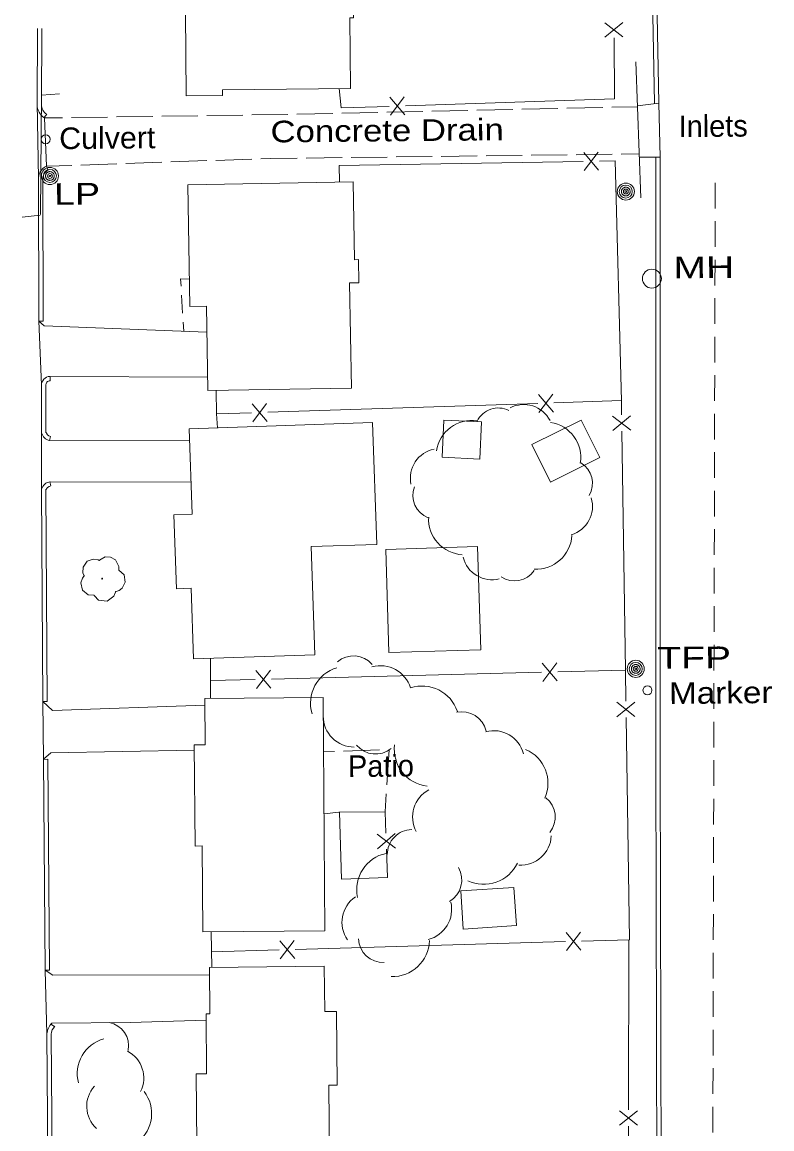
# Model space of a CAD drawing. Extents: x 2361284 to 2366480, y 6976556 to 6985346.
# Drawn here: x 2361527.7 to 2361694.2, y 6978008.1 to 6978253.9 of the extents above; entities that cross this region are included whole.
import ezdxf

# ---------------------------------------------------------------- set-up
doc = ezdxf.new("R2010")
doc.units = 0
doc.header["$LTSCALE"] = 1.9
doc.linetypes.add('MEDIUM_DASHED', pattern=[4.5, 3, -1.5])
for name, color, linetype, lineweight in [('16', 7, 'Continuous', 13), ('17', 7, 'Continuous', 13), ('19', 7, 'Continuous', 13), ('25', 7, 'Continuous', 13), ('3', 7, 'Continuous', 13), ('4', 7, 'Continuous', 13), ('5', 7, 'Continuous', 13), ('6', 7, 'Continuous', 13), ('7', 7, 'Continuous', 13), ('8', 7, 'Continuous', 13), ('9', 7, 'Continuous', 13)]:
    doc.layers.add(name, color=color, linetype=linetype, lineweight=lineweight)

msp = doc.modelspace()

# ---------------------------------------------------------------- linework, layer by layer
at = {"layer": '16'}
for points in [[(2361541.515, 6978130.851), (2361541.535, 6978130.862), (2361541.455, 6978130.931), (2361541.219, 6978131.559), (2361541.256, 6978132.839), (2361542.144, 6978134.138), (2361543.45, 6978134.62), (2361544.571, 6978134.431), (2361544.803, 6978134.303), (2361544.873, 6978134.303), (2361544.922, 6978134.344), (2361545.27, 6978134.637), (2361546.135, 6978135.086), (2361547.346, 6978135.017), (2361548.462, 6978134.428), (2361549.195, 6978133.005), (2361549.203, 6978132.145)], [(2361549.193, 6978132.164), (2361550.333, 6978131.105), (2361550.619, 6978129.518), (2361549.911, 6978128.191), (2361549.256, 6978127.645), (2361548.588, 6978127.428), (2361548.438, 6978127.417), (2361548.419, 6978127.307), (2361548.098, 6978126.404), (2361546.559, 6978125.239), (2361544.666, 6978125.521), (2361543.767, 6978126.463), (2361543.696, 6978126.592), (2361543.576, 6978126.571), (2361542.365, 6978126.689), (2361541.095, 6978127.687), (2361540.75, 6978129.324), (2361541.12, 6978130.348), (2361541.446, 6978130.791), (2361541.515, 6978130.841)]]:
    msp.add_lwpolyline(points, dxfattribs=at)
msp.add_circle((2361545.481, 6978130.279), 0.1, dxfattribs=at)
for centre, radius, start, end in [((2361639.073, 6978162.339), 6.601, 27.29926, 117.29926), ((2361633.435, 6978162.909), 5.275, 63.44189, 153.44189), ((2361627.522, 6978157.478), 7.917, 81.36092, 171.36092), ((2361643.825, 6978157.156), 7.917, 351.11653, 81.11653), ((2361620.517, 6978152.589), 6.601, 101.67539, 191.67539), ((2361649.074, 6978151.438), 5.275, 329.42395, 59.42395), ((2361619.767, 6978148.718), 5.275, 158.6561, 248.6561), ((2361647.758, 6978146.339), 6.601, 286.63962, 16.63962), ((2361625.885, 6978143.493), 7.917, 176.79061, 266.79061), ((2361641.858, 6978140.278), 7.917, 266.81747, 356.81747), ((2361632.05, 6978136.613), 6.601, 194.05311, 284.05311), ((2361637.046, 6978135.048), 5.275, 235.72863, 325.72863), ((2361601.292, 6978107.635), 5.491, 40.76258, 130.76258), ((2361599.989, 6978102.6), 8.242, 106.70635, 196.70635), ((2361607.325, 6978104.072), 6.871, 16.33306, 106.33306), ((2361616.538, 6978098.177), 8.242, 18.56164, 108.56164), ((2361625.356, 6978095.237), 5.491, 12.58276, 102.58276), ((2361601.45, 6978099.739), 6.871, 180.07414, 270.07414), ((2361632.39, 6978089.638), 6.871, 14.63034, 104.63034), ((2361606.195, 6978096.797), 5.491, 219.30221, 309.30221), ((2361618.588, 6978092.383), 8.242, 173.23067, 263.23068), ((2361636.229, 6978084.8), 8.242, 336.56651, 66.56651), ((2361621.284, 6978077.339), 6.871, 118.14596, 208.14596), ((2361640.586, 6978077.314), 5.491, 321.41718, 51.41718), ((2361614.283, 6978069.043), 5.491, 90.66145, 180.66145), ((2361638.349, 6978073.492), 6.871, 267.07488, 357.07488), ((2361610.244, 6978061.193), 8.242, 101.96473, 191.96473), ((2361619.845, 6978063.344), 5.491, 300.24387, 30.24387), ((2361630.222, 6978070.623), 8.242, 244.61382, 334.61383), ((2361605.602, 6978053.94), 6.871, 124.56713, 214.56713), ((2361616.215, 6978056.81), 6.871, 283.81715, 13.81715), ((2361607.856, 6978050.512), 5.491, 182.29875, 272.29875), ((2361609.891, 6978050.114), 8.242, 268.35607, 358.35607), ((2361546.027, 6978026.489), 5.322, 349.00645, 79.00645), ((2361547.933, 6978020.337), 7.988, 105.04391, 195.04391), ((2361548.064, 6978019.384), 6.66, 332.95224, 62.95224), ((2361548.708, 6978013.088), 6.66, 137.90309, 227.90309), ((2361548.48, 6978011.461), 7.988, 307.82061, 37.82061)]:
    msp.add_arc(centre, radius, start, end, dxfattribs=at)
at = {"layer": '17'}
msp.add_line((2361532.018, 6978237.876), (2361531.79, 6978211.183), dxfattribs=at)
msp.add_circle((2361532.933, 6978227.868), 1, dxfattribs=at)
at = {"layer": '19'}
for p, q in [((2361563.352, 6978189.222), (2361563.124, 6978193.219)), ((2361563.59, 6978185.223), (2361563.471, 6978187.223))]:
    msp.add_line(p, q, dxfattribs=at)
msp.add_lwpolyline([(2361563.005, 6978195.218), (2361562.909, 6978196.847), (2361564.84, 6978196.796)], dxfattribs=at)
at = {"layer": '25'}
for p, q in [((2361597.058, 6978091.916), (2361594.629, 6978091.843)), ((2361607.057, 6978092.221), (2361599.059, 6978091.975)), ((2361608.297, 6978078.492), (2361608.569, 6978082.485)), ((2361598.036, 6978078.435), (2361594.74, 6978078.054))]:
    msp.add_line(p, q, dxfattribs=at)
msp.add_lwpolyline([(2361608.701, 6978084.477), (2361609.236, 6978092.282), (2361609.056, 6978092.28)], dxfattribs=at)
at = {"layer": '3'}
for p, q in [((2361668.105, 6978235.86), (2361666.614, 6978323.211)), ((2361669.065, 6978235.879), (2361667.574, 6978323.23)), ((2361531.045, 6978235.947), (2361531.315, 6978219.128)), ((2361669.379, 6978223.901), (2361669.064, 6978235.909)), ((2361533.2, 6978233.417), (2361532.587, 6978232.672)), ((2361533.12, 6978221.865), (2361533.508, 6978220.989)), ((2361533.914, 6978175.201), (2361568.917, 6978175.043)), ((2361533.914, 6978175.201), (2361533.953, 6978174.241)), ((2361532.033, 6978162.651), (2361532.041, 6978150.202)), ((2361534.03, 6978161.86), (2361533.779, 6978160.939)), ((2361533.779, 6978160.939), (2361564.871, 6978160.914)), ((2361533.726, 6978151.768), (2361565.189, 6978151.677)), ((2361533.856, 6978151.799), (2361534.075, 6978150.861)), ((2361533.29, 6978102.991), (2361532.33, 6978102.982)), ((2361532.33, 6978102.982), (2361532.422, 6978090.152)), ((2361532.422, 6978090.152), (2361532.817, 6978043.343)), ((2361533.382, 6978090.161), (2361532.423, 6978090.092)), ((2361533.382, 6978090.161), (2361533.777, 6978043.352)), ((2361534.917, 6978030.773), (2361534.102, 6978031.295))]:
    msp.add_line(p, q, dxfattribs=at)
at = {"layer": '3', "linetype": 'MEDIUM_DASHED'}
msp.add_line((2361681.599, 6978218.192), (2361680.648, 6977831.452), dxfattribs=at)
at = {"layer": '3'}
for points in [[(2361531.088, 6978252.498), (2361531.048, 6978235.627), (2361531.049, 6978235.627)], [(2361532.049, 6978252.497), (2361532.009, 6978235.626), (2361532.009, 6978235.61)], [(2361668.929, 6977831.572), (2361668.929, 6977831.546), (2361668.856, 6977863.456), (2361668.929, 6977924.071), (2361668.628, 6977997.801), (2361668.439, 6978089.285), (2361668.419, 6978223.902)], [(2361669.889, 6977831.545), (2361669.889, 6977831.545), (2361669.816, 6977863.456), (2361669.889, 6977924.07), (2361669.588, 6977997.801), (2361669.399, 6978089.284), (2361669.379, 6978223.901)], [(2361531.331, 6978218.789), (2361531.328, 6978218.788), (2361531.456, 6978187.449)], [(2361532.286, 6978218.883), (2361532.289, 6978218.787), (2361532.417, 6978187.448)], [(2361532.417, 6978187.448), (2361531.456, 6978187.449), (2361532.001, 6978173.352)], [(2361531.456, 6978187.449), (2361532.617, 6978186.45), (2361568.742, 6978185.022)], [(2361531.993, 6978173.112), (2361531.993, 6978173.112), (2361532.033, 6978162.651), (2361532.033, 6978162.652)], [(2361532.952, 6978173.156), (2361532.953, 6978173.111), (2361532.993, 6978162.65), (2361532.955, 6978162.92)], [(2361532.022, 6978150.151), (2361532.022, 6978150.151), (2361532.33, 6978102.982)], [(2361532.943, 6978149.88), (2361532.982, 6978150.161), (2361533.29, 6978102.991)], [(2361532.33, 6978102.982), (2361534.479, 6978101.023), (2361568.3, 6978102.144)], [(2361532.422, 6978090.152), (2361534.069, 6978091.577), (2361565.944, 6978092.2)], [(2361533.777, 6978043.352), (2361532.817, 6978043.343), (2361533.192, 6978029.155)], [(2361532.817, 6978043.343), (2361534.538, 6978042.169), (2361569.329, 6978042.28)], [(2361534.33, 6978031.537), (2361551.719, 6978031.722), (2361568.565, 6978032.193)], [(2361533.193, 6978029.156), (2361533.192, 6978029.155), (2361533.559, 6977983.207)], [(2361534.15, 6978029.08), (2361534.152, 6978029.164), (2361534.519, 6977983.216)]]:
    msp.add_lwpolyline(points, dxfattribs=at)
for centre, radius, start, end in [((2361534.537, 6978235.567), 3.488, 179.01981, 238.18887), ((2361534.537, 6978235.567), 2.528, 179.01979, 238.18886), ((2361534.358, 6978219.088), 3.041, 114.01531, 185.64328), ((2361534.358, 6978219.088), 2.081, 114.0153, 185.64328), ((2361533.99, 6978173.203), 1.999, 92.19336, 182.59632), ((2361533.99, 6978173.203), 1.039, 92.19335, 182.59632), ((2361534.433, 6978163.351), 2.5, 196.22463, 254.82901), ((2361534.433, 6978163.351), 1.54, 196.22462, 254.829), ((2361534.27, 6978149.488), 2.344, 97.94829, 163.56748), ((2361534.27, 6978149.488), 1.384, 97.94829, 163.56748), ((2361536.868, 6978028.863), 3.687, 133.51816, 175.45035), ((2361536.868, 6978028.863), 2.727, 133.51817, 175.45036)]:
    msp.add_arc(centre, radius, start, end, dxfattribs=at)
at = {"layer": '4'}
for centre, radius in [((2361533.88, 6978219.712), 1.9), ((2361533.88, 6978219.712), 1.442), ((2361533.88, 6978219.712), 0.539), ((2361533.88, 6978219.712), 0.192), ((2361661.75, 6978216.249), 1.9), ((2361661.75, 6978216.249), 1.442), ((2361661.75, 6978216.249), 0.539), ((2361661.75, 6978216.249), 0.192), ((2361667.545, 6978196.912), 2.1), ((2361663.958, 6978110.233), 1.9), ((2361663.958, 6978110.233), 1.442), ((2361663.958, 6978110.233), 0.539), ((2361663.958, 6978110.233), 0.192), ((2361666.567, 6978105.479), 1)]:
    msp.add_circle(centre, radius, dxfattribs=at)
for centre, start, end in [((2361533.88, 6978219.712), 118.46406, 129.71409), ((2361533.88, 6978219.712), 107.21593, 118.46597), ((2361533.88, 6978219.712), 95.96582, 107.21585), ((2361533.88, 6978219.712), 84.71553, 95.96557), ((2361533.88, 6978219.712), 73.46552, 84.71555), ((2361533.88, 6978219.712), 62.21535, 73.46538), ((2361533.88, 6978219.712), 50.96397, 62.214), ((2361533.88, 6978219.712), 174.71552, 185.96556), ((2361533.88, 6978219.712), 163.46611, 174.71615), ((2361533.88, 6978219.712), 185.96287, 197.21291), ((2361533.88, 6978219.712), 152.21535, 163.46538), ((2361533.88, 6978219.712), 197.21479, 208.46483), ((2361533.88, 6978219.712), 140.96646, 152.21649), ((2361533.88, 6978219.712), 208.46822, 219.71826), ((2361533.88, 6978219.712), 129.71376, 140.96379), ((2361533.88, 6978219.712), 219.71376, 230.96379), ((2361533.88, 6978219.712), 230.96397, 242.214), ((2361533.88, 6978219.712), 242.21812, 253.46815), ((2361533.88, 6978219.712), 253.46258, 264.71261), ((2361533.88, 6978219.712), 264.71553, 275.96557), ((2361533.88, 6978219.712), 275.96582, 287.21585), ((2361533.88, 6978219.712), 287.21593, 298.46597), ((2361533.88, 6978219.712), 298.46406, 309.71409), ((2361533.88, 6978219.712), 39.71588, 50.96591), ((2361533.88, 6978219.712), 309.71589, 320.96592), ((2361533.88, 6978219.712), 28.46656, 39.7166), ((2361533.88, 6978219.712), 320.96646, 332.21649), ((2361533.88, 6978219.712), 17.21479, 28.46483), ((2361533.88, 6978219.712), 332.21419, 343.46422), ((2361533.88, 6978219.712), 5.96345, 17.21348), ((2361533.88, 6978219.712), 343.46611, 354.71615), ((2361533.88, 6978219.712), 354.71553, 5.96557), ((2361661.75, 6978216.249), 174.71552, 185.96556), ((2361661.75, 6978216.249), 163.46611, 174.71615), ((2361661.75, 6978216.249), 185.96287, 197.21291), ((2361661.75, 6978216.249), 152.21535, 163.46538), ((2361661.75, 6978216.249), 197.21479, 208.46483), ((2361661.75, 6978216.249), 140.96646, 152.21649), ((2361661.75, 6978216.249), 208.46822, 219.71826), ((2361661.75, 6978216.249), 129.71376, 140.96379), ((2361661.75, 6978216.249), 219.71376, 230.96379), ((2361661.75, 6978216.249), 118.46406, 129.71409), ((2361661.75, 6978216.249), 107.21593, 118.46597), ((2361661.75, 6978216.249), 95.96582, 107.21585), ((2361661.75, 6978216.249), 84.71553, 95.96557), ((2361661.75, 6978216.249), 73.46552, 84.71555), ((2361661.75, 6978216.249), 62.21535, 73.46538), ((2361661.75, 6978216.249), 50.96397, 62.214), ((2361661.75, 6978216.249), 39.71588, 50.96591), ((2361661.75, 6978216.249), 309.71589, 320.96592), ((2361661.75, 6978216.249), 28.46656, 39.7166), ((2361661.75, 6978216.249), 320.96646, 332.21649), ((2361661.75, 6978216.249), 17.21479, 28.46483), ((2361661.75, 6978216.249), 332.21419, 343.46422), ((2361661.75, 6978216.249), 5.96345, 17.21348), ((2361661.75, 6978216.249), 343.46611, 354.71615), ((2361661.75, 6978216.249), 354.71553, 5.96557), ((2361661.75, 6978216.249), 230.96397, 242.214), ((2361661.75, 6978216.249), 242.21812, 253.46815), ((2361661.75, 6978216.249), 253.46258, 264.71261), ((2361661.75, 6978216.249), 264.71553, 275.96557), ((2361661.75, 6978216.249), 275.96582, 287.21585), ((2361661.75, 6978216.249), 287.21593, 298.46597), ((2361661.75, 6978216.249), 298.46406, 309.71409), ((2361663.958, 6978110.233), 174.71552, 185.96556), ((2361663.958, 6978110.233), 163.46611, 174.71615), ((2361663.958, 6978110.233), 185.96287, 197.21291), ((2361663.958, 6978110.233), 152.21535, 163.46538), ((2361663.958, 6978110.233), 197.21479, 208.46483), ((2361663.958, 6978110.233), 140.96646, 152.21649), ((2361663.958, 6978110.233), 129.71376, 140.96379), ((2361663.958, 6978110.233), 118.46406, 129.71409), ((2361663.958, 6978110.233), 107.21593, 118.46597), ((2361663.958, 6978110.233), 95.96582, 107.21585), ((2361663.958, 6978110.233), 84.71553, 95.96557), ((2361663.958, 6978110.233), 73.46552, 84.71555), ((2361663.958, 6978110.233), 62.21535, 73.46538), ((2361663.958, 6978110.233), 50.96397, 62.214), ((2361663.958, 6978110.233), 39.71588, 50.96591), ((2361663.958, 6978110.233), 28.46656, 39.7166), ((2361663.958, 6978110.233), 17.21479, 28.46483), ((2361663.958, 6978110.233), 332.21419, 343.46422), ((2361663.958, 6978110.233), 5.96345, 17.21348), ((2361663.958, 6978110.233), 343.46611, 354.71615), ((2361663.958, 6978110.233), 354.71553, 5.96557), ((2361663.958, 6978110.233), 208.46822, 219.71826), ((2361663.958, 6978110.233), 219.71376, 230.96379), ((2361663.958, 6978110.233), 230.96397, 242.214), ((2361663.958, 6978110.233), 242.21812, 253.46815), ((2361663.958, 6978110.233), 253.46258, 264.71261), ((2361663.958, 6978110.233), 264.71553, 275.96557), ((2361663.958, 6978110.233), 275.96582, 287.21585), ((2361663.958, 6978110.233), 287.21593, 298.46597), ((2361663.958, 6978110.233), 298.46406, 309.71409), ((2361663.958, 6978110.233), 309.71589, 320.96592), ((2361663.958, 6978110.233), 320.96646, 332.21649)]:
    msp.add_arc(centre, 0.973, start, end, dxfattribs=at)
at = {"layer": '5'}
for points in [[(2361532.018, 6978237.677), (2361534.004, 6978237.808), (2361535.999, 6978237.939)], [(2361531.68, 6978210.973), (2361529.701, 6978210.759), (2361527.713, 6978210.545)]]:
    msp.add_lwpolyline(points, dxfattribs=at)
at = {"layer": '6'}
for p, q in [((2361548.696, 6978232.835), (2361556.697, 6978232.951)), ((2361558.696, 6978232.98), (2361566.695, 6978233.096)), ((2361568.694, 6978233.125), (2361576.695, 6978233.241)), ((2361578.694, 6978233.27), (2361586.694, 6978233.386)), ((2361588.692, 6978233.425), (2361596.691, 6978233.601)), ((2361598.692, 6978233.64), (2361606.691, 6978233.816)), ((2361608.69, 6978233.855), (2361616.688, 6978234.031)), ((2361618.688, 6978234.08), (2361626.687, 6978234.256)), ((2361628.687, 6978234.295), (2361636.686, 6978234.471)), ((2361638.685, 6978234.52), (2361646.684, 6978234.696)), ((2361648.684, 6978234.735), (2361656.682, 6978234.912)), ((2361658.682, 6978234.961), (2361664.361, 6978235.085)), ((2361532.698, 6978232.603), (2361536.697, 6978232.661)), ((2361538.697, 6978232.69), (2361546.696, 6978232.806)), ((2361568.75, 6978223.114), (2361560.752, 6978222.838)), ((2361578.748, 6978223.459), (2361570.749, 6978223.183)), ((2361598.745, 6978223.799), (2361590.745, 6978223.703)), ((2361608.745, 6978223.914), (2361600.745, 6978223.818)), ((2361618.743, 6978224.039), (2361610.745, 6978223.943)), ((2361628.743, 6978224.154), (2361620.744, 6978224.058)), ((2361638.743, 6978224.279), (2361630.743, 6978224.183)), ((2361648.742, 6978224.405), (2361640.742, 6978224.309)), ((2361658.741, 6978224.53), (2361650.742, 6978224.434)), ((2361664.741, 6978224.607), (2361660.741, 6978224.559)), ((2361538.758, 6978222.069), (2361533.12, 6978221.865)), ((2361548.755, 6978222.414), (2361540.758, 6978222.138)), ((2361558.753, 6978222.769), (2361550.755, 6978222.483))]:
    msp.add_line(p, q, dxfattribs=at)
msp.add_lwpolyline([(2361588.745, 6978223.674), (2361582.917, 6978223.609), (2361580.747, 6978223.528)], dxfattribs=at)
at = {"layer": '7'}
for points in [[(2361600.086, 6978282.596), (2361600.299, 6978259.227), (2361601.219, 6978259.235), (2361601.26, 6978254.855), (2361600.48, 6978254.848), (2361600.63, 6978239.139), (2361572.19, 6978238.868), (2361572.202, 6978237.568), (2361564.143, 6978237.492), (2361563.878, 6978265.361), (2361567.818, 6978265.398), (2361567.657, 6978282.287)], [(2361600.822, 6978172.607), (2361568.965, 6978172.054), (2361568.637, 6978190.761), (2361564.948, 6978190.696), (2361564.47, 6978217.773), (2361601.197, 6978218.422), (2361601.501, 6978201.114), (2361602.391, 6978201.133), (2361602.5, 6978195.994), (2361600.42, 6978195.954)], [(2361605.515, 6978164.981), (2361564.776, 6978163.553), (2361565.436, 6978144.619), (2361561.427, 6978144.481), (2361561.993, 6978128.015), (2361565.243, 6978128.126), (2361565.782, 6978112.44), (2361592.714, 6978113.366), (2361591.886, 6978137.389), (2361606.453, 6978137.888)], [(2361629.323, 6978156.837), (2361620.949, 6978157.227), (2361621.331, 6978165.491), (2361629.705, 6978165.111)], [(2361655.992, 6978157.15), (2361645.013, 6978151.706), (2361640.863, 6978160.077), (2361651.852, 6978165.511)], [(2361629.546, 6978114.476), (2361628.858, 6978137.391), (2361608.473, 6978136.777), (2361609.161, 6978113.862)], [(2361568.286, 6978103.634), (2361594.535, 6978103.844), (2361594.947, 6978052.043), (2361567.868, 6978051.826), (2361567.717, 6978070.896), (2361566.147, 6978070.881), (2361565.933, 6978093.35), (2361568.383, 6978093.374)], [(2361637.469, 6978053.229), (2361625.656, 6978052.456), (2361625.105, 6978060.941), (2361636.918, 6978061.704)], [(2361596.023, 6977992.522), (2361569.015, 6977992.255), (2361568.896, 6978004.683), (2361566.536, 6978004.661), (2361566.388, 6978020.301), (2361568.678, 6978020.323), (2361568.551, 6978033.613), (2361569.411, 6978033.621), (2361569.313, 6978043.93), (2361594.802, 6978044.173), (2361594.898, 6978034.103), (2361597.488, 6978034.128), (2361597.643, 6978017.808), (2361595.783, 6978017.791)]]:
    msp.add_lwpolyline(points, close=True, dxfattribs=at)
at = {"layer": '8'}
for p, q in [((2361665.095, 6978214.841), (2361664.006, 6978245.042)), ((2361664.359, 6978235.315), (2361669.065, 6978235.879)), ((2361533.12, 6978221.865), (2361532.657, 6978232.632)), ((2361664.769, 6978223.877), (2361669.379, 6978223.901))]:
    msp.add_line(p, q, dxfattribs=at)
at = {"layer": '9'}
for p, q in [((2361661.124, 6978250.583), (2361657.103, 6978253.756)), ((2361661.103, 6978253.784), (2361657.124, 6978250.555)), ((2361612.686, 6978233.313), (2361609.348, 6978237.202)), ((2361609.487, 6978233.203), (2361612.548, 6978237.312)), ((2361652.447, 6978224.94), (2361655.715, 6978220.991)), ((2361655.647, 6978224.99), (2361652.515, 6978220.94)), ((2361578.775, 6978169.087), (2361582.102, 6978165.188)), ((2361581.974, 6978169.187), (2361578.903, 6978165.088)), ((2361642.196, 6978169.21), (2361582.233, 6978167.23)), ((2361642.338, 6978171.181), (2361645.665, 6978167.283)), ((2361645.537, 6978171.282), (2361642.466, 6978167.182)), ((2361660.791, 6978169.817), (2361645.795, 6978169.324)), ((2361570.835, 6978166.851), (2361571.064, 6978163.773)), ((2361662.814, 6978166.456), (2361658.854, 6978163.198)), ((2361662.854, 6978163.256), (2361658.814, 6978166.398)), ((2361569.541, 6978112.565), (2361569.535, 6978103.646)), ((2361582.827, 6978109.952), (2361579.726, 6978105.872)), ((2361643.206, 6978111.466), (2361646.503, 6978107.547)), ((2361646.405, 6978111.546), (2361643.305, 6978107.467)), ((2361661.651, 6978109.961), (2361646.653, 6978109.589)), ((2361579.477, 6978107.89), (2361569.537, 6978107.645)), ((2361579.628, 6978109.871), (2361582.925, 6978105.952)), ((2361643.055, 6978109.494), (2361583.076, 6978107.984)), ((2361663.779, 6978099.662), (2361659.729, 6978102.804)), ((2361663.728, 6978102.862), (2361659.779, 6978099.604)), ((2361598.186, 6978078.436), (2361598.589, 6978063.559)), ((2361606.515, 6978073.485), (2361610.624, 6978070.434)), ((2361606.625, 6978070.286), (2361610.504, 6978073.633)), ((2361569.698, 6978051.843), (2361569.823, 6978043.935)), ((2361651.791, 6978047.785), (2361648.474, 6978051.682)), ((2361648.592, 6978047.684), (2361651.673, 6978051.783)), ((2361588.226, 6978045.92), (2361584.909, 6978049.829)), ((2361585.027, 6978045.83), (2361588.108, 6978049.918)), ((2361588.367, 6978047.902), (2361648.343, 6978049.652)), ((2361662.359, 6978012.303), (2361662.39, 6978050.065)), ((2361569.771, 6978047.355), (2361584.768, 6978047.797)), ((2361664.331, 6978012.092), (2361660.321, 6978008.904)), ((2361664.322, 6978008.892), (2361660.331, 6978012.104))]:
    msp.add_line(p, q, dxfattribs=at)
for points in [[(2361612.817, 6978235.294), (2361659.264, 6978236.846), (2361659.155, 6978250.375)], [(2361598.119, 6978239.115), (2361598.551, 6978234.809), (2361609.218, 6978235.17)], [(2361660.832, 6978166.637), (2361660.792, 6978169.757), (2361659.405, 6978223.086), (2361655.875, 6978223.022)], [(2361652.276, 6978222.958), (2361598.101, 6978222.033), (2361598.216, 6978218.374)], [(2361578.634, 6978167.105), (2361570.835, 6978166.851), (2361570.785, 6978172.081)], [(2361661.756, 6978103.043), (2361661.651, 6978109.911), (2361660.886, 6978163.036)], [(2361651.943, 6978049.756), (2361662.56, 6978050.067), (2361661.811, 6978099.443)], [(2361598.036, 6978078.435), (2361608.297, 6978078.492), (2361608.472, 6978073.754)], [(2361608.607, 6978070.155), (2361608.836, 6978063.927), (2361598.589, 6978063.559)], [(2361663.334, 6977948.709), (2361662.345, 6977996.982), (2361662.353, 6978008.703)]]:
    msp.add_lwpolyline(points, dxfattribs=at)

# ---------------------------------------------------------------- texts
at = {"layer": '25'}
msp.add_text('Patio', height=4.799, rotation=0.545, dxfattribs=at).set_placement((2361600.094, 6978086.205))
at = {"layer": '4'}
for s, width, p in [('  LP', 1.3, (2361530.192, 6978213.258)), ('  MH', 1.35, (2361667.545, 6978196.912)), ('  TFP', 1.35, (2361663.958, 6978110.233)), ('Marker', 1.15, (2361671.374, 6978102.424))]:
    msp.add_text(s, height=4.799, rotation=0.545, dxfattribs=dict(at, width=width)).set_placement(p)
at = {"layer": '6', "width": 1.2}
msp.add_text('Concrete Drain', height=4.799, rotation=0.545, dxfattribs=at).set_placement((2361582.893, 6978227.159))
at = {"layer": '8'}
msp.add_text('Inlets', height=4.799, rotation=0.545, dxfattribs=at).set_placement((2361673.506, 6978228.33))
at = {"layer": '8', "width": 1.05}
msp.add_text('Culvert', height=4.799, rotation=0.545, dxfattribs=at).set_placement((2361535.964, 6978225.662))

doc.saveas('drawing.dxf')
